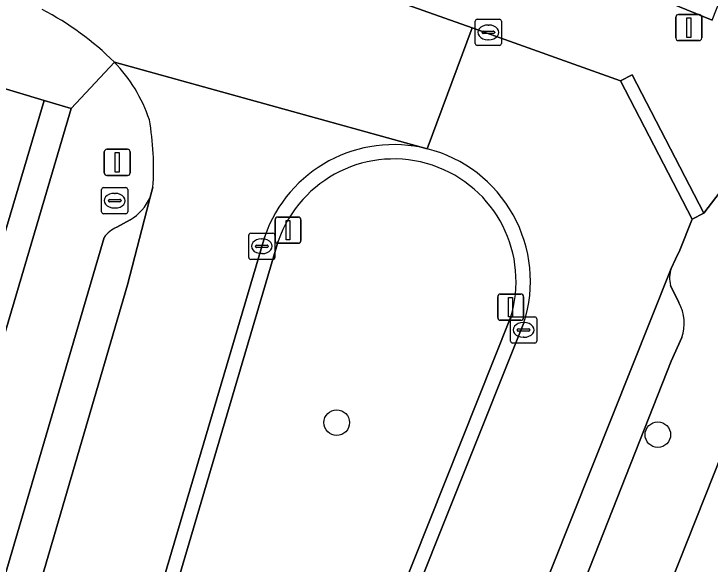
# Model space of a CAD drawing. Extents: x 160349 to 161355, y 381727 to 382854.
# Drawn here: x 160628.57 to 160655.2, y 382077.9 to 382098.94 of the extents above; entities that cross this region are included whole.
import ezdxf

# ---------------------------------------------------------------- set-up
doc = ezdxf.new("R2010")
doc.units = 0
for name, color, linetype in [('IMGEO_Boom', 7, 'Continuous'), ('IMGEO_Erf', 7, 'Continuous'), ('IMGEO_Groenvoorziening', 7, 'Continuous'), ('IMGEO_Kolk', 7, 'Continuous'), ('IMGEO_Lichtmast', 7, 'Continuous'), ('IMGEO_Pand', 7, 'Continuous'), ('IMGEO_Parkeervlak_open', 7, 'Continuous'), ('IMGEO_Rijbaan_lokaal_open', 7, 'Continuous'), ('IMGEO_Verkeersbordpaal', 7, 'Continuous'), ('IMGEO_Voetpad_open', 7, 'Continuous')]:
    doc.layers.add(name, color=color, linetype=linetype)

msp = doc.modelspace()

# ---------------------------------------------------------------- linework, layer by layer
at = {"layer": 'IMGEO_Boom'}
for centre in [(160640.921, 382083.307), (160653.203, 382082.846)]:
    msp.add_circle(centre, 0.489, dxfattribs=at)
at = {"layer": 'IMGEO_Erf'}
for points in [[(160669.66, 382101.331), (160671.777, 382106.678), (160673.894, 382112.022), (160676.01, 382117.368), (160678.127, 382122.713), (160680.243, 382128.058), (160682.36, 382133.403), (160684.476, 382138.748), (160686.593, 382144.093), (160688.754, 382149.551), (160683.199, 382151.736), (160672.819, 382125.35), (160661.371, 382096.521), (160642.897, 382049.998), (160648.453, 382047.774), (160650.611, 382053.225), (160652.728, 382058.571), (160654.845, 382063.916), (160656.961, 382069.26), (160659.078, 382074.606), (160661.194, 382079.95), (160663.311, 382085.296), (160665.428, 382090.642), (160667.544, 382095.987)], [(160629.733, 382095.63), (160628.089, 382090.081), (160626.451, 382084.555), (160624.814, 382079.028), (160623.176, 382073.501), (160621.539, 382067.975), (160619.902, 382062.449), (160618.264, 382056.922), (160616.627, 382051.396), (160614.989, 382045.87), (160613.351, 382040.342), (160611.714, 382034.817), (160610.04, 382029.166), (160611.134, 382028.835), (160630.764, 382095.322)]]:
    msp.add_lwpolyline(points, close=True, dxfattribs=at)
at = {"layer": 'IMGEO_Groenvoorziening'}
for points in [[(160638.685, 382090.246), (160629.213, 382058.183), (160628.578, 382056.861)], [(160633.261, 382051.421), (160647.559, 382087.291)]]:
    msp.add_lwpolyline(points, dxfattribs=at)
msp.add_arc((160643.103, 382088.711), 4.677, 342.3257, 160.8393, dxfattribs=at)
at = {"layer": 'IMGEO_Kolk'}
for p, q in [((160646.295, 382098.73), (160647.147, 382098.73)), ((160646.22, 382097.804), (160646.22, 382098.656)), ((160646.708, 382098.51), (160646.733, 382098.51)), ((160647.221, 382098.656), (160647.221, 382097.804)), ((160646.479, 382098.224), (160646.479, 382098.236)), ((160646.917, 382098.187), (160646.519, 382098.187)), ((160646.522, 382098.273), (160646.92, 382098.273)), ((160646.963, 382098.236), (160646.963, 382098.224)), ((160646.731, 382097.95), (160646.706, 382097.95)), ((160647.147, 382097.73), (160646.295, 382097.73)), ((160631.928, 382091.368), (160631.928, 382092.22)), ((160632.003, 382092.294), (160632.855, 382092.294)), ((160632.416, 382092.074), (160632.441, 382092.074)), ((160632.929, 382092.22), (160632.929, 382091.368)), ((160632.187, 382091.788), (160632.187, 382091.8)), ((160632.23, 382091.837), (160632.628, 382091.837)), ((160632.671, 382091.8), (160632.671, 382091.788)), ((160632.625, 382091.751), (160632.227, 382091.751)), ((160632.855, 382091.294), (160632.003, 382091.294)), ((160632.439, 382091.514), (160632.414, 382091.514)), ((160637.555, 382089.625), (160637.555, 382090.477)), ((160637.63, 382090.551), (160638.482, 382090.551)), ((160638.556, 382090.477), (160638.556, 382089.625)), ((160638.043, 382090.331), (160638.068, 382090.331)), ((160637.814, 382090.045), (160637.814, 382090.057)), ((160638.252, 382090.008), (160637.854, 382090.008)), ((160637.857, 382090.094), (160638.255, 382090.094)), ((160638.298, 382090.057), (160638.298, 382090.045)), ((160638.066, 382089.771), (160638.041, 382089.771)), ((160638.482, 382089.551), (160637.63, 382089.551)), ((160647.568, 382086.425), (160647.568, 382087.277)), ((160647.643, 382087.351), (160648.495, 382087.351)), ((160648.569, 382087.277), (160648.569, 382086.425)), ((160648.056, 382087.131), (160648.081, 382087.131)), ((160647.827, 382086.845), (160647.827, 382086.857)), ((160648.265, 382086.808), (160647.867, 382086.808)), ((160647.87, 382086.894), (160648.268, 382086.894)), ((160648.311, 382086.857), (160648.311, 382086.845)), ((160648.079, 382086.571), (160648.054, 382086.571)), ((160648.495, 382086.351), (160647.643, 382086.351))]:
    msp.add_line(p, q, dxfattribs=at)
for points in [[(160646.295, 382098.73), (160647.147, 382098.73)], [(160646.22, 382097.804), (160646.22, 382098.656)], [(160647.221, 382098.656), (160647.221, 382097.804)], [(160647.147, 382097.73), (160646.295, 382097.73)], [(160631.928, 382091.368), (160631.928, 382092.22)], [(160632.003, 382092.294), (160632.855, 382092.294)], [(160632.929, 382092.22), (160632.929, 382091.368)], [(160632.855, 382091.294), (160632.003, 382091.294)], [(160637.555, 382089.625), (160637.555, 382090.477)], [(160637.63, 382090.551), (160638.482, 382090.551)], [(160638.556, 382090.477), (160638.556, 382089.625)], [(160638.482, 382089.551), (160637.63, 382089.551)], [(160647.568, 382086.425), (160647.568, 382087.277)], [(160647.643, 382087.351), (160648.495, 382087.351)], [(160648.569, 382087.277), (160648.569, 382086.425)], [(160648.495, 382086.351), (160647.643, 382086.351)]]:
    msp.add_lwpolyline(points, dxfattribs=at)
for centre, radius, start, end in [((160646.297, 382098.654), 0.0765, 91.552, 178.448), ((160646.297, 382098.654), 0.0765, 91.552, 178.448), ((160647.145, 382098.654), 0.0765, 1.552, 88.448), ((160647.145, 382098.654), 0.0765, 1.552, 88.448), ((160646.519, 382098.233), 0.0403, 85.8775, 175.7526), ((160646.516, 382098.223), 0.0366, 178.938, 274.7102), ((160646.92, 382098.23), 0.043, 264.8664, 352.4533), ((160646.924, 382098.235), 0.0386, 1.7309, 96.639), ((160646.297, 382097.806), 0.0765, 181.552, 268.448), ((160646.297, 382097.806), 0.0765, 181.552, 268.448), ((160647.145, 382097.806), 0.0765, 271.552, 358.448), ((160647.145, 382097.806), 0.0765, 271.552, 358.448), ((160632.005, 382092.218), 0.0765, 91.552, 178.448), ((160632.005, 382092.218), 0.0765, 91.552, 178.448), ((160632.853, 382092.218), 0.0765, 1.552, 88.448), ((160632.853, 382092.218), 0.0765, 1.552, 88.448), ((160632.227, 382091.797), 0.0403, 85.8775, 175.7526), ((160632.224, 382091.787), 0.0366, 178.938, 274.7102), ((160632.628, 382091.794), 0.043, 264.8664, 352.4533), ((160632.632, 382091.799), 0.0386, 1.7309, 96.639), ((160632.005, 382091.37), 0.0765, 181.552, 268.448), ((160632.005, 382091.37), 0.0765, 181.552, 268.448), ((160632.853, 382091.37), 0.0765, 271.552, 358.448), ((160632.853, 382091.37), 0.0765, 271.552, 358.448), ((160637.632, 382090.475), 0.0765, 91.552, 178.448), ((160637.632, 382090.475), 0.0765, 91.552, 178.448), ((160638.48, 382090.475), 0.0765, 1.552, 88.448), ((160638.48, 382090.475), 0.0765, 1.552, 88.448), ((160637.854, 382090.054), 0.0403, 85.8775, 175.7526), ((160637.851, 382090.044), 0.0366, 178.938, 274.7102), ((160638.255, 382090.051), 0.043, 264.8664, 352.4533), ((160638.259, 382090.056), 0.0386, 1.7309, 96.639), ((160637.632, 382089.627), 0.0765, 181.552, 268.448), ((160637.632, 382089.627), 0.0765, 181.552, 268.448), ((160638.48, 382089.627), 0.0765, 271.552, 358.448), ((160638.48, 382089.627), 0.0765, 271.552, 358.448), ((160647.645, 382087.275), 0.0765, 91.552, 178.448), ((160647.645, 382087.275), 0.0765, 91.552, 178.448), ((160648.493, 382087.275), 0.0765, 1.552, 88.448), ((160648.493, 382087.275), 0.0765, 1.552, 88.448), ((160647.867, 382086.854), 0.0403, 85.8775, 175.7526), ((160647.864, 382086.844), 0.0366, 178.938, 274.7102), ((160648.268, 382086.851), 0.043, 264.8664, 352.4533), ((160648.272, 382086.856), 0.0386, 1.7309, 96.639), ((160647.645, 382086.427), 0.0765, 181.552, 268.448), ((160647.645, 382086.427), 0.0765, 181.552, 268.448), ((160648.493, 382086.427), 0.0765, 271.552, 358.448), ((160648.493, 382086.427), 0.0765, 271.552, 358.448)]:
    msp.add_arc(centre, radius, start, end, dxfattribs=at)
for centre, major_axis, ratio, start_param, end_param in [((160646.707, 382098.23), (-0.387, 0.002), 0.722429, 4.712389, 7.853982), ((160646.732, 382098.23), (-0.39, 0.002), 0.717154, 1.570796, 4.712389), ((160632.415, 382091.794), (-0.387, 0.002), 0.722429, 4.712389, 7.853982), ((160632.44, 382091.794), (-0.39, 0.002), 0.717154, 1.570796, 4.712389), ((160638.042, 382090.051), (-0.387, 0.002), 0.722429, 4.712389, 7.853982), ((160638.067, 382090.051), (-0.39, 0.002), 0.717154, 1.570796, 4.712389), ((160648.055, 382086.851), (-0.387, 0.002), 0.722429, 4.712389, 7.853982), ((160648.08, 382086.851), (-0.39, 0.002), 0.717154, 1.570796, 4.712389)]:
    msp.add_ellipse(centre, major_axis=major_axis, ratio=ratio, start_param=start_param, end_param=end_param, dxfattribs=at)
at = {"layer": 'IMGEO_Lichtmast'}
for p, q in [((160653.892, 382098.015), (160653.892, 382098.815)), ((160653.892, 382098.815), (160653.892, 382098.015)), ((160653.992, 382098.915), (160654.782, 382098.915)), ((160654.782, 382098.915), (160653.992, 382098.915)), ((160654.882, 382098.815), (160654.882, 382098.015)), ((160654.882, 382098.015), (160654.882, 382098.815)), ((160654.782, 382097.915), (160653.992, 382097.915)), ((160653.992, 382097.915), (160654.782, 382097.915)), ((160632.029, 382092.859), (160632.029, 382093.659)), ((160632.029, 382093.659), (160632.029, 382092.859)), ((160632.129, 382093.759), (160632.919, 382093.759)), ((160632.919, 382093.759), (160632.129, 382093.759)), ((160633.019, 382093.659), (160633.019, 382092.859)), ((160633.019, 382092.859), (160633.019, 382093.659)), ((160632.919, 382092.759), (160632.129, 382092.759)), ((160632.129, 382092.759), (160632.919, 382092.759))]:
    msp.add_line(p, q, dxfattribs=at)
for points in [[(160654.312, 382098.79), (160654.462, 382098.79), (160654.462, 382098.04), (160654.312, 382098.04), (160654.312, 382098.79)], [(160632.449, 382093.634), (160632.599, 382093.634), (160632.599, 382092.884), (160632.449, 382092.884), (160632.449, 382093.634)]]:
    msp.add_lwpolyline(points, dxfattribs=at)
for centre, start, end in [((160653.992, 382098.815), 90, 180), ((160653.992, 382098.815), 90, 180), ((160654.782, 382098.815), 0, 90), ((160654.782, 382098.815), 360, 90), ((160653.992, 382098.015), 180, 270), ((160653.992, 382098.015), 180, 270), ((160654.782, 382098.015), 270, 0), ((160654.782, 382098.015), 270, 0), ((160632.129, 382093.659), 90, 180), ((160632.129, 382093.659), 90, 180), ((160632.919, 382093.659), 0, 90), ((160632.919, 382093.659), 360, 90), ((160632.129, 382092.859), 180, 270), ((160632.129, 382092.859), 180, 270), ((160632.919, 382092.859), 270, 0), ((160632.919, 382092.859), 270, 0)]:
    msp.add_arc(centre, 0.1, start, end, dxfattribs=at)
at = {"layer": 'IMGEO_Pand'}
msp.add_lwpolyline([(160628.089, 382090.081), (160629.733, 382095.63), (160622.564, 382097.775), (160620.913, 382092.202)], close=True, dxfattribs=at)
at = {"layer": 'IMGEO_Parkeervlak_open'}
msp.add_lwpolyline([(160660.716, 382112.452), (160656.825, 382113.882), (160651.466, 382100.264), (160655.285, 382098.702), (160660.563, 382112.113)], close=True, dxfattribs=at)
for points in [[(160632.922, 382088.581), (160633.751, 382091.781), (160633.79, 382091.93)], [(160633.014, 382091.056), (160632.504, 382090.784)], [(160632.019, 382090.392), (160623.784, 382062.374)], [(160653.718, 382089.205), (160637.788, 382049.263)], [(160624.347, 382059.32), (160632.922, 382088.581)], [(160654.01, 382087.897), (160653.691, 382088.547)], [(160640.086, 382051.088), (160653.714, 382085.66), (160654.117, 382086.558)]]:
    msp.add_lwpolyline(points, dxfattribs=at)
for centre, radius, start, end in [((160632.017, 382092.723), 1.943, 300.8913, 335.9068), ((160633.075, 382089.581), 1.331, 115.4009, 142.4926), ((160654.73, 382088.834), 1.078, 159.8587, 195.4419), ((160652.574, 382087.108), 1.639, 340.373, 28.7646)]:
    msp.add_arc(centre, radius, start, end, dxfattribs=at)
at = {"layer": 'IMGEO_Rijbaan_lokaal_open'}
for points in [[(160632.414, 382097.091), (160644.385, 382093.778), (160646.097, 382098.406), (160641.308, 382100.113), (160635.554, 382102.164), (160633.236, 382102.991), (160625.589, 382105.717), (160609.227, 382111.549), (160604.515, 382113.229)], [(160653.718, 382089.205), (160653.879, 382089.553), (160654.042, 382089.9), (160654.517, 382091.09), (160651.775, 382096.382), (160646.097, 382098.406), (160644.385, 382093.778)], [(160644.385, 382093.778), (160632.414, 382097.091)], [(160633.887, 382092.307), (160633.79, 382091.93), (160633.751, 382091.781), (160632.922, 382088.581), (160624.347, 382059.32), (160628.567, 382058.063), (160628.636, 382058.225), (160628.702, 382058.387), (160638.165, 382090.426)], [(160648.083, 382087.124), (160634.026, 382051.963), (160633.647, 382050.712), (160637.74, 382049.141), (160637.788, 382049.263), (160653.718, 382089.205)]]:
    msp.add_lwpolyline(points, dxfattribs=at)
for centre, radius, start, end in [((160624.427, 382089.042), 11.339, 45.2236, 62.5465), ((160628.266, 382093.059), 5.784, 18.4318, 44.1893), ((160623.492, 382093.065), 10.423, 355.8281, 10.0716), ((160643.103, 382088.71), 5.228, 75.8028, 160.8383), ((160643.102, 382088.71), 5.228, 342.3377, 75.7891)]:
    msp.add_arc(centre, radius, start, end, dxfattribs=at)
at = {"layer": 'IMGEO_Verkeersbordpaal'}
for p, q in [((160638.563, 382090.266), (160638.563, 382091.066)), ((160638.563, 382091.066), (160638.563, 382090.266)), ((160638.663, 382091.166), (160639.453, 382091.166)), ((160639.453, 382091.166), (160638.663, 382091.166)), ((160639.553, 382091.066), (160639.553, 382090.266)), ((160639.553, 382090.266), (160639.553, 382091.066)), ((160639.453, 382090.166), (160638.663, 382090.166)), ((160638.663, 382090.166), (160639.453, 382090.166)), ((160647.077, 382087.322), (160647.077, 382088.122)), ((160647.077, 382088.122), (160647.077, 382087.322)), ((160647.177, 382088.222), (160647.967, 382088.222)), ((160647.967, 382088.222), (160647.177, 382088.222)), ((160648.067, 382088.122), (160648.067, 382087.322)), ((160648.067, 382087.322), (160648.067, 382088.122)), ((160647.967, 382087.222), (160647.177, 382087.222)), ((160647.177, 382087.222), (160647.967, 382087.222))]:
    msp.add_line(p, q, dxfattribs=at)
for points in [[(160638.983, 382091.041), (160639.133, 382091.041), (160639.133, 382090.291), (160638.983, 382090.291), (160638.983, 382091.041)], [(160647.497, 382088.097), (160647.647, 382088.097), (160647.647, 382087.347), (160647.497, 382087.347), (160647.497, 382088.097)]]:
    msp.add_lwpolyline(points, dxfattribs=at)
for centre, start, end in [((160638.663, 382091.066), 90, 180), ((160638.663, 382091.066), 90, 180), ((160639.453, 382091.066), 0, 90), ((160639.453, 382091.066), 360, 90), ((160638.663, 382090.266), 180, 270), ((160638.663, 382090.266), 180, 270), ((160639.453, 382090.266), 270, 0), ((160639.453, 382090.266), 270, 0), ((160647.177, 382088.122), 90, 180), ((160647.177, 382088.122), 90, 180), ((160647.967, 382088.122), 0, 90), ((160647.967, 382088.122), 360, 90), ((160647.177, 382087.322), 180, 270), ((160647.177, 382087.322), 180, 270), ((160647.967, 382087.322), 270, 0), ((160647.967, 382087.322), 270, 0)]:
    msp.add_arc(centre, 0.1, start, end, dxfattribs=at)
at = {"layer": 'IMGEO_Voetpad_open'}
for points in [[(160655.285, 382098.702), (160651.466, 382100.264), (160651.014, 382100.51), (160650.557, 382099.348), (160646.942, 382100.689), (160642.284, 382102.417), (160643.02, 382104.771), (160639.616, 382106.019), (160634.794, 382107.787), (160634.64, 382107.343), (160633.702, 382107.689), (160622.846, 382111.45), (160622.69, 382111.047), (160622.112, 382110.755), (160608.902, 382115.42), (160606.109, 382116.406), (160604.558, 382116.954), (160604.739, 382117.783), (160597.965, 382119.266), (160591.442, 382120.694)], [(160625.589, 382105.717), (160633.236, 382102.991), (160635.554, 382102.164), (160635.721, 382102.635), (160641.475, 382100.584), (160641.308, 382100.113), (160646.097, 382098.406), (160651.775, 382096.382), (160652.218, 382096.612), (160654.96, 382091.32), (160658.94, 382096.501)], [(160622.564, 382097.775), (160629.733, 382095.63), (160630.764, 382095.322), (160632.414, 382097.091)], [(160661.371, 382096.521), (160660.198, 382097.004), (160659.288, 382097.322), (160658.94, 382096.501), (160654.96, 382091.32), (160654.517, 382091.09), (160654.042, 382089.9), (160653.879, 382089.553), (160653.718, 382089.205)], [(160632.414, 382097.091), (160630.764, 382095.322), (160611.134, 382028.835), (160612.492, 382028.495), (160612.647, 382029.219)], [(160629.825, 382022.664), (160634.111, 382021.11), (160632.646, 382023.106), (160641.875, 382046.842), (160641.985, 382047.125), (160642.897, 382049.998), (160661.371, 382096.521)], [(160633.79, 382091.93), (160633.887, 382092.307)], [(160632.504, 382090.784), (160633.014, 382091.056)], [(160623.784, 382062.374), (160632.019, 382090.392)], [(160638.165, 382090.426), (160628.702, 382058.387), (160628.636, 382058.225), (160628.567, 382058.063), (160628.081, 382057.096)], [(160628.578, 382056.861), (160629.213, 382058.183), (160638.685, 382090.246)], [(160653.691, 382088.547), (160654.01, 382087.897)], [(160647.559, 382087.291), (160633.261, 382051.421)], [(160633.537, 382048.396), (160633.469, 382049.612), (160633.647, 382050.712), (160634.026, 382051.963), (160648.083, 382087.124)], [(160654.117, 382086.558), (160653.714, 382085.66), (160640.086, 382051.088)]]:
    msp.add_lwpolyline(points, dxfattribs=at)
msp.add_lwpolyline([(160654.517, 382091.09), (160654.96, 382091.32), (160652.218, 382096.612), (160651.775, 382096.382)], close=True, dxfattribs=at)
for centre, radius, start, end in [((160624.427, 382089.042), 11.339, 45.2236, 62.5465), ((160628.266, 382093.059), 5.784, 18.4318, 44.1893), ((160623.492, 382093.065), 10.423, 355.8281, 10.0716), ((160643.103, 382088.71), 5.228, 75.8028, 160.8383), ((160643.102, 382088.71), 5.228, 342.3377, 75.7891), ((160643.103, 382088.711), 4.677, 342.3257, 160.8393), ((160632.017, 382092.723), 1.943, 300.8913, 335.9068), ((160633.075, 382089.581), 1.331, 115.4009, 142.4926), ((160654.73, 382088.834), 1.078, 159.8587, 195.4419), ((160652.574, 382087.108), 1.639, 340.373, 28.7646)]:
    msp.add_arc(centre, radius, start, end, dxfattribs=at)

doc.saveas('drawing.dxf')
